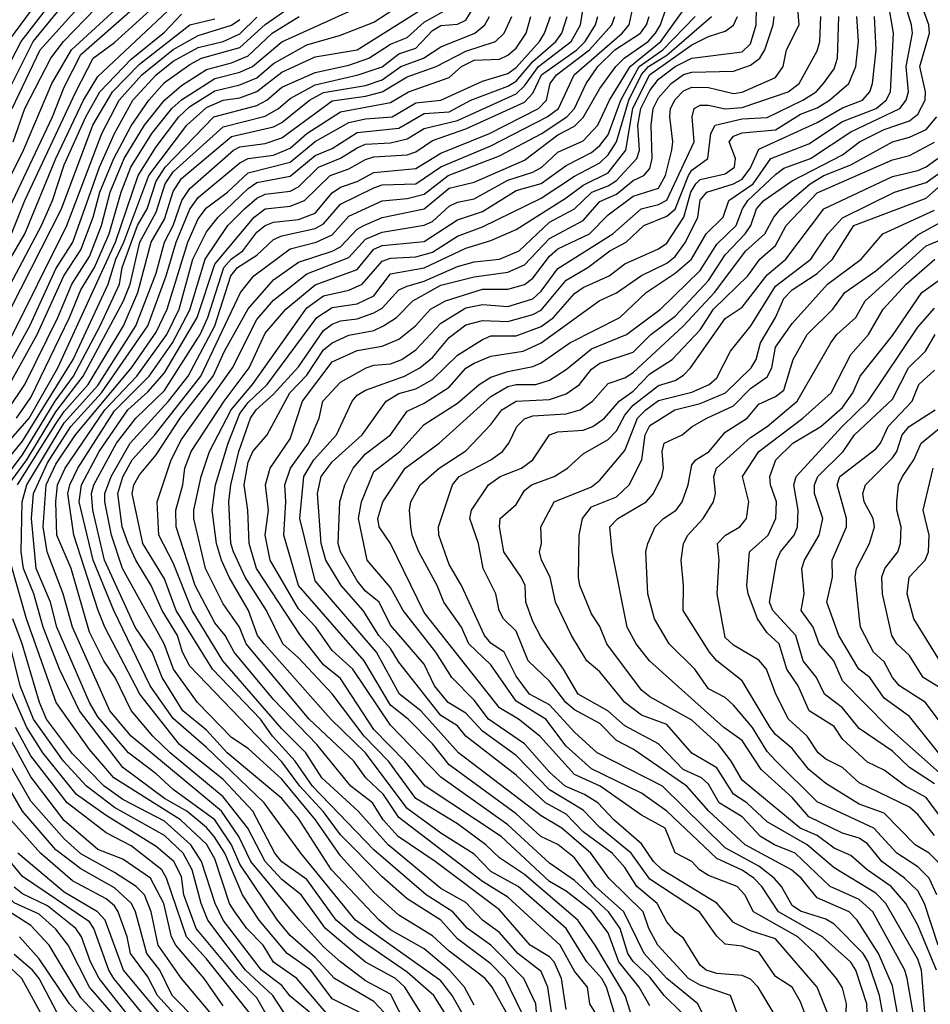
# Model space of a CAD drawing. Header units: metres. Extents: x -51132 to -49532, y -231222 to -229437.
# Tile 371 of 656: x -50773 to -50719, y -229734 to -229675. Entities that reach past the tile are written whole.
import ezdxf

# ---------------------------------------------------------------- set-up
doc = ezdxf.new("R2010")
doc.units = ezdxf.units.M
for name, color, linetype in [('CONTOUR_HALF', 8, 'Continuous'), ('CONTOUR_INDEX', 1, 'Continuous'), ('CONTOUR_INTER', 3, 'Continuous')]:
    doc.layers.add(name, color=color, linetype=linetype)

msp = doc.modelspace()

# ---------------------------------------------------------------- linework, layer by layer
at = {"layer": 'CONTOUR_HALF'}
for points, elevation in [([(-50774.357, -229687.259), (-50771.272, -229680.759), (-50770.58, -229678.981), (-50769.58, -229677.041), (-50764.08, -229672.177)], 26.5), ([(-50764.734, -229737.759), (-50769.08, -229732.765), (-50770.344, -229730.259), (-50771.08, -229729.297), (-50772.08, -229728.397), (-50773.58, -229727.733), (-50774.479, -229726.759), (-50776.58, -229723.888), (-50777.884, -229720.759), (-50778.711, -229717.759), (-50781.218, -229711.259), (-50781.554, -229706.759), (-50781.966, -229704.759), (-50781.986, -229703.759), (-50781.615, -229702.259), (-50781.105, -229701.259), (-50777.198, -229695.759), (-50776.057, -229693.759), (-50774.58, -229690.569), (-50772.931, -229687.759), (-50771.083, -229683.259), (-50769.434, -229679.759), (-50768.58, -229678.344), (-50764.08, -229674.126)], 27.5), ([(-50774.871, -229701.259), (-50772.685, -229698.759), (-50770.969, -229695.759), (-50767.527, -229688.259), (-50766.158, -229684.259), (-50765.08, -229682.553), (-50763.742, -229680.759), (-50763.08, -229680.151), (-50761.58, -229679.212), (-50760.08, -229678.84), (-50759.08, -229678.437), (-50758.08, -229677.573), (-50756.08, -229676.449), (-50754.08, -229675.881), (-50752.08, -229675.103), (-50750.029, -229673.759)], 31.5), ([(-50774.702, -229680.759), (-50772.442, -229676.259), (-50770.795, -229674.259)], 24.5), ([(-50774.456, -229702.759), (-50773.08, -229700.965), (-50771.113, -229697.759), (-50770.035, -229696.259), (-50768.44, -229693.259), (-50767.273, -229690.759), (-50767.115, -229689.759), (-50766.204, -229687.259), (-50765.619, -229686.259), (-50765.08, -229684.605), (-50764.543, -229683.759), (-50761.644, -229680.759), (-50759.08, -229680.087), (-50758.476, -229679.759), (-50757.58, -229678.987), (-50755.58, -229678.108), (-50753.58, -229677.673), (-50752.388, -229677.259), (-50751.08, -229676.424), (-50750.08, -229676.022), (-50749.08, -229675.095), (-50747.579, -229674.259)], 32.5), ([(-50774.286, -229676.759), (-50772.073, -229673.759)], 23.5), ([(-50773.631, -229682.259), (-50772.926, -229680.259), (-50771.38, -229677.259), (-50770.619, -229676.259), (-50768.689, -229674.259)], 25.5), ([(-50743.89, -229734.759), (-50745.005, -229732.759), (-50745.421, -229732.259), (-50747.58, -229730.625), (-50748.58, -229729.695), (-50750.58, -229728.46), (-50752.08, -229727.107), (-50754.08, -229724.927), (-50755.571, -229722.759), (-50757.58, -229720.342), (-50759.58, -229718.512), (-50760.58, -229717.849), (-50762.613, -229715.759), (-50764.046, -229713.759), (-50764.607, -229712.259), (-50767.106, -229707.759), (-50767.76, -229705.759), (-50768.16, -229703.759), (-50768.146, -229703.259), (-50767.768, -229702.259), (-50766.649, -229700.259), (-50764.342, -229697.759), (-50763.183, -229696.259), (-50761.578, -229693.259), (-50760.618, -229690.259), (-50760.218, -229689.759), (-50759.08, -229689.032), (-50758.08, -229688.093), (-50757.58, -229687.876), (-50755.58, -229687.434), (-50755.08, -229687.146), (-50754.08, -229685.978), (-50752.08, -229685), (-50751.58, -229684.832), (-50749.58, -229684.768), (-50748.08, -229683.758), (-50745.08, -229682.49), (-50741.728, -229680.759), (-50741.051, -229680.259), (-50740.102, -229678.259), (-50737.243, -229675.759), (-50736.817, -229675.259), (-50736.595, -229674.259)], 37.5), ([(-50742.313, -229734.759), (-50742.391, -229733.759), (-50743.127, -229732.259), (-50745.08, -229730.255), (-50746.481, -229729.259), (-50747.36, -229728.259), (-50748.952, -229727.259), (-50752.08, -229724.552), (-50755.737, -229720.759), (-50756.781, -229719.259), (-50758.143, -229717.759), (-50758.862, -229716.759), (-50761.727, -229713.759), (-50763.9, -229710.259), (-50764.58, -229708.366), (-50765.874, -229706.259), (-50766.519, -229703.259), (-50766.42, -229702.759), (-50766.08, -229702.158), (-50765.08, -229700.959), (-50763.658, -229698.759), (-50761.683, -229696.259), (-50760.997, -229694.759), (-50759.58, -229692.24), (-50758.08, -229690.497), (-50756.58, -229689.436), (-50754.58, -229688.792), (-50754.08, -229688.519), (-50753.08, -229687.474), (-50752.682, -229687.259), (-50751.58, -229686.769), (-50749.08, -229686.266), (-50747.58, -229685.021), (-50746.08, -229684.673), (-50743.08, -229683.345), (-50741.08, -229681.831), (-50740.08, -229681.31), (-50739.58, -229680.791), (-50738.58, -229679.059), (-50737.624, -229677.759), (-50737.13, -229677.259), (-50735.689, -229676.259), (-50735.241, -229675.759), (-50734.942, -229675.259), (-50734.609, -229674.259)], 38.5), ([(-50724.987, -229734.259), (-50725.586, -229732.759), (-50728.08, -229729.888), (-50729.58, -229729.402), (-50730.58, -229728.904), (-50731.58, -229727.748), (-50734.861, -229725.759), (-50735.361, -229725.259), (-50736.08, -229724.207), (-50737.745, -229722.759), (-50738.696, -229721.759), (-50739.489, -229721.259), (-50740.649, -229720.759), (-50741.58, -229719.912), (-50743.08, -229718.219), (-50745.227, -229716.759), (-50746.08, -229715.619), (-50747.413, -229714.259), (-50748.373, -229712.759), (-50750.333, -229710.259), (-50751.08, -229708.879), (-50752.483, -229707.259), (-50752.987, -229704.759), (-50752.825, -229703.759), (-50752.08, -229701.944), (-50750.529, -229700.759), (-50749.08, -229699.15), (-50747.08, -229697.873), (-50745.795, -229696.759), (-50745.08, -229696.313), (-50744.08, -229695.97), (-50742.58, -229695.683), (-50742.08, -229695.456), (-50740.365, -229694.259), (-50737.384, -229692.759), (-50735.81, -229691.259), (-50734.08, -229690.1), (-50733.096, -229689.259), (-50732.221, -229687.759), (-50731.197, -229686.759), (-50730.869, -229685.759), (-50729.422, -229684.759), (-50728.361, -229683.259), (-50726.08, -229682.365), (-50724.08, -229681.046), (-50722.068, -229680.259), (-50721.466, -229679.759), (-50721.2, -229679.259), (-50721.033, -229675.759), (-50721.376, -229673.759)], 44.5), ([(-50722.535, -229735.759), (-50722.613, -229733.759), (-50723.281, -229731.759), (-50723.58, -229731.28), (-50725.264, -229729.759), (-50727.904, -229728.259), (-50728.89, -229726.759), (-50729.364, -229726.259), (-50730.08, -229725.784), (-50731.58, -229725.087), (-50734.58, -229722.25), (-50736.08, -229721.177), (-50739.08, -229719.715), (-50740.58, -229718.37), (-50741.808, -229716.759), (-50743.58, -229715.677), (-50745.08, -229713.51), (-50746.412, -229712.259), (-50746.844, -229711.259), (-50747.892, -229709.759), (-50748.287, -229708.759), (-50749.391, -229706.759), (-50749.797, -229705.759), (-50749.865, -229705.259), (-50749.951, -229704.259), (-50749.861, -229703.759), (-50749.31, -229702.759), (-50748.176, -229701.759), (-50746.58, -229700.726), (-50745.08, -229699.144), (-50744.422, -229698.259), (-50743.58, -229697.758), (-50741.58, -229697.649), (-50740.58, -229697.318), (-50739.784, -229696.759), (-50739.08, -229695.841), (-50738.58, -229695.472), (-50736.58, -229694.816), (-50735.52, -229693.759), (-50734.08, -229692.68), (-50732.08, -229690.547), (-50731.08, -229688.998), (-50729.884, -229687.759), (-50729.546, -229687.259), (-50729.206, -229686.259), (-50728.772, -229685.759), (-50727.08, -229684.593), (-50724.08, -229683.027), (-50723.056, -229682.259), (-50721.58, -229681.524), (-50720.08, -229681.001), (-50719.58, -229680.603), (-50719.131, -229679.759), (-50719.117, -229679.259), (-50719.455, -229677.759), (-50718.879, -229675.759), (-50718.907, -229675.259), (-50719.463, -229673.759)], 45.5), ([(-50765.58, -229734.738), (-50767.615, -229732.259), (-50767.908, -229731.759), (-50768.806, -229729.259), (-50769.08, -229728.864), (-50773.08, -229726.148), (-50774.647, -229724.259), (-50776.021, -229721.759), (-50776.88, -229719.759), (-50779.265, -229712.759), (-50780.024, -229709.259), (-50780.467, -229705.759), (-50780.511, -229704.259), (-50779.665, -229702.259), (-50778.229, -229699.759), (-50775.741, -229696.259), (-50774.58, -229694.113), (-50773.789, -229692.259), (-50770.752, -229686.259), (-50768.862, -229681.259), (-50767.695, -229679.259), (-50766.08, -229677.615), (-50763.08, -229675.266), (-50761.58, -229674.898)], 28.5), ([(-50774.592, -229696.759), (-50772.641, -229693.259), (-50771.08, -229689.851), (-50770.068, -229688.259), (-50768.478, -229683.759), (-50767.569, -229681.759), (-50766.48, -229679.759), (-50765.088, -229678.259), (-50764.08, -229677.428), (-50762.58, -229676.611), (-50761.08, -229676.26), (-50760.08, -229675.804), (-50759.08, -229674.804)], 29.5), ([(-50773.95, -229698.259), (-50772.925, -229696.759), (-50770.967, -229692.759), (-50770.134, -229690.759), (-50769.08, -229689.102), (-50768.359, -229687.259), (-50767.842, -229685.259), (-50766.992, -229683.259), (-50765.787, -229681.259), (-50764.58, -229679.764), (-50763.58, -229678.896), (-50762.08, -229677.925), (-50760.58, -229677.528), (-50759.58, -229677.116), (-50758.159, -229675.759), (-50756.54, -229674.759)], 30.5), ([(-50773.366, -229702.759), (-50771.08, -229699.098), (-50770.58, -229698.364), (-50769.147, -229696.759), (-50767.043, -229693.259), (-50766.177, -229691.259), (-50765.38, -229688.259), (-50764.58, -229686.875), (-50764.08, -229685.23), (-50763.58, -229684.452), (-50760.58, -229681.939), (-50758.08, -229681.361), (-50757.58, -229681.103), (-50755.919, -229679.759), (-50755.08, -229679.312), (-50752.58, -229678.896), (-50751.58, -229678.557), (-50750.467, -229677.759), (-50749.118, -229677.259), (-50748.08, -229676.585), (-50746.047, -229675.759), (-50745.443, -229675.259), (-50745.159, -229674.759)], 33.5), ([(-50751.484, -229734.259), (-50752.08, -229733.626), (-50754.429, -229732.259), (-50755.58, -229730.987), (-50757.08, -229729.67), (-50757.846, -229728.759), (-50760.08, -229725.411), (-50760.594, -229724.259), (-50761.58, -229722.76), (-50764.08, -229720.954), (-50765.08, -229720.012), (-50766.749, -229718.759), (-50768.58, -229716.607), (-50769.063, -229715.759), (-50771.021, -229711.259), (-50771.401, -229709.759), (-50772.249, -229707.759), (-50772.536, -229704.759), (-50772.416, -229703.259), (-50771.58, -229701.432), (-50770.185, -229699.259), (-50768.363, -229697.259), (-50765.594, -229693.259), (-50764.481, -229690.259), (-50763.897, -229688.259), (-50763.08, -229686.277), (-50762.58, -229685.583), (-50760.08, -229683.501), (-50759.58, -229683.246), (-50758.08, -229683.043), (-50757.08, -229682.64), (-50756.08, -229681.754), (-50754.08, -229680.466), (-50751.08, -229679.896), (-50750.012, -229679.259), (-50747.58, -229678.409), (-50746.848, -229677.759), (-50746.08, -229677.382), (-50744.58, -229677.316), (-50744.08, -229677.081), (-50743.58, -229676.654), (-50742.985, -229675.759), (-50742.699, -229674.759)], 34.5), ([(-50749.285, -229734.259), (-50750.226, -229732.759), (-50750.782, -229732.259), (-50752.58, -229731.264), (-50754.969, -229729.259), (-50756.432, -229727.259), (-50757.58, -229726.328), (-50758.579, -229725.259), (-50759.615, -229723.259), (-50761.08, -229721.402), (-50764.258, -229718.759), (-50765.294, -229717.759), (-50766.58, -229716.243), (-50767.529, -229714.259), (-50768.222, -229713.259), (-50769.08, -229711.559), (-50770.159, -229707.759), (-50771.017, -229705.759), (-50771.085, -229703.759), (-50770.984, -229702.759), (-50770.523, -229701.759), (-50768.15, -229698.259), (-50766.245, -229696.259), (-50764.458, -229693.759), (-50763.71, -229692.259), (-50762.893, -229689.259), (-50762.08, -229687.633), (-50761.381, -229686.759), (-50759.58, -229685.052), (-50759.08, -229684.682), (-50757.08, -229684.3), (-50755.58, -229683.065), (-50754.58, -229682.644), (-50753.08, -229681.688), (-50750.58, -229681.43), (-50749.08, -229680.561), (-50747.58, -229680.468), (-50746.275, -229679.759), (-50744.08, -229678.931), (-50743.58, -229678.636), (-50742.58, -229677.46), (-50741.206, -229676.259), (-50740.856, -229675.759), (-50740.525, -229674.759)], 35.5), ([(-50746.58, -229734.709), (-50747.395, -229733.259), (-50748.08, -229732.382), (-50753.179, -229728.759), (-50756.449, -229724.759), (-50758.634, -229721.759), (-50762.08, -229718.446), (-50764.08, -229716.705), (-50765.448, -229714.759), (-50767.615, -229710.259), (-50768.851, -229707.259), (-50769.681, -229703.759), (-50769.553, -229702.759), (-50768.488, -229700.759), (-50766.773, -229698.259), (-50765.58, -229697.203), (-50764.58, -229696.055), (-50762.63, -229692.759), (-50761.58, -229689.564), (-50759.235, -229686.759), (-50758.58, -229686.267), (-50757.08, -229686.089), (-50756.217, -229685.759), (-50754.686, -229684.259), (-50753.58, -229683.862), (-50752.58, -229683.318), (-50752.08, -229683.158), (-50750.08, -229683.022), (-50749.58, -229682.854), (-50748.58, -229682.177), (-50746.58, -229681.484), (-50743.08, -229679.878), (-50742.58, -229679.352), (-50742.064, -229678.259), (-50739.96, -229676.759), (-50739.448, -229676.259), (-50738.831, -229675.259), (-50738.687, -229674.759)], 36.5), ([(-50740.58, -229734.098), (-50740.866, -229732.259), (-50741.313, -229731.259), (-50741.58, -229730.952), (-50742.737, -229730.259), (-50744.58, -229728.151), (-50748.409, -229725.259), (-50750.625, -229723.759), (-50751.531, -229722.759), (-50752.16, -229721.759), (-50753.452, -229720.759), (-50755.484, -229718.259), (-50758.08, -229715.581), (-50760.417, -229712.759), (-50760.963, -229711.759), (-50761.58, -229710.992), (-50762.757, -229708.759), (-50763.896, -229705.259), (-50763.906, -229704.259), (-50763.501, -229702.759), (-50763.368, -229701.759), (-50763.002, -229700.759), (-50761.031, -229697.759), (-50759.526, -229695.759), (-50758.58, -229693.68), (-50757.334, -229692.259), (-50755.58, -229690.803), (-50753.08, -229689.886), (-50752.08, -229688.662), (-50751.58, -229688.448), (-50749.08, -229688.204), (-50747.08, -229686.909), (-50745.58, -229686.418), (-50743.58, -229685.157), (-50742.08, -229684.736), (-50740.58, -229683.659), (-50739.08, -229682.892), (-50738.58, -229682.478), (-50738.08, -229681.828), (-50737.318, -229679.759), (-50736.221, -229677.759), (-50734.806, -229676.759), (-50732.871, -229674.759)], 39.5), ([(-50737.716, -229734.259), (-50738.182, -229732.759), (-50738.464, -229732.259), (-50739.343, -229731.259), (-50740.58, -229729.258), (-50743.458, -229726.759), (-50745.08, -229725.863), (-50746.08, -229724.816), (-50748.08, -229723.569), (-50750.08, -229722.088), (-50752.578, -229718.759), (-50754.645, -229716.759), (-50758.642, -229712.259), (-50759.023, -229711.759), (-50759.562, -229710.259), (-50760.734, -229708.259), (-50761.182, -229707.259), (-50761.478, -229706.259), (-50761.74, -229704.259), (-50761.549, -229702.759), (-50760.792, -229700.259), (-50760.08, -229698.497), (-50759.58, -229697.827), (-50758.464, -229696.759), (-50755.477, -229692.759), (-50754.58, -229692.147), (-50753.08, -229691.927), (-50752.08, -229691.453), (-50751.08, -229690.15), (-50749.08, -229689.788), (-50746.58, -229688.618), (-50745.08, -229688.151), (-50743.58, -229687.485), (-50740.58, -229685.608), (-50739.58, -229684.853), (-50738.08, -229684.108), (-50737.023, -229682.759), (-50736.613, -229680.259), (-50735.603, -229678.259), (-50733.08, -229676.455), (-50732.08, -229675.957), (-50731.08, -229675.639), (-50730.58, -229675.291), (-50730.357, -229674.759)], 40.5), ([(-50735.58, -229733.878), (-50736.217, -229732.759), (-50737.432, -229731.259), (-50738.08, -229729.521), (-50739.08, -229728.214), (-50740.58, -229727.033), (-50741.58, -229726.446), (-50744.472, -229723.759), (-50749.013, -229720.759), (-50750.233, -229719.259), (-50752.08, -229717.374), (-50754.08, -229714.317), (-50755.08, -229713.507), (-50756.472, -229711.759), (-50759.088, -229707.759), (-50759.521, -229706.259), (-50759.603, -229704.259), (-50759.826, -229702.759), (-50759.58, -229701.405), (-50759.301, -229700.759), (-50758.461, -229699.759), (-50757.09, -229697.259), (-50756.08, -229696.204), (-50755.08, -229694.687), (-50754.58, -229694.272), (-50753.58, -229693.799), (-50752.08, -229693.521), (-50751.499, -229693.259), (-50750.73, -229692.759), (-50749.745, -229691.759), (-50748.08, -229690.822), (-50746.08, -229690.323), (-50744.08, -229690.047), (-50743.08, -229689.604), (-50741.58, -229688.033), (-50739.58, -229686.946), (-50738.58, -229685.816), (-50737.58, -229685.379), (-50736.58, -229684.562), (-50735.952, -229684.259), (-50735.58, -229683.853), (-50735.443, -229683.259), (-50735.506, -229681.259), (-50735.396, -229680.259), (-50735.08, -229679.631), (-50734.321, -229678.759), (-50733.58, -229678.236), (-50733.08, -229678.099), (-50730.58, -229678.041), (-50729.58, -229677.667), (-50729.025, -229677.259), (-50728.708, -229676.759), (-50728.212, -229675.259), (-50728.159, -229674.759)], 41.5), ([(-50732.238, -229734.759), (-50732.716, -229733.759), (-50734.571, -229732.259), (-50735.936, -229730.759), (-50737.143, -229728.259), (-50738.836, -229726.759), (-50740.08, -229725.048), (-50741.08, -229724.241), (-50742.108, -229723.759), (-50743.58, -229722.401), (-50747.58, -229719.479), (-50748.58, -229718.232), (-50750.035, -229716.759), (-50751.08, -229715.922), (-50752.655, -229713.259), (-50756.592, -229708.759), (-50757.461, -229705.759), (-50757.334, -229703.759), (-50757.405, -229702.759), (-50757.063, -229701.759), (-50755.994, -229700.259), (-50755.344, -229698.759), (-50755.126, -229697.759), (-50754.08, -229696.615), (-50752.532, -229695.759), (-50752.08, -229695.601), (-50751.08, -229695.529), (-50750.414, -229695.259), (-50749.58, -229694.691), (-50748.08, -229693.099), (-50746.58, -229692.174), (-50745.58, -229691.969), (-50744.08, -229692.085), (-50742.58, -229691.628), (-50742.08, -229691.187), (-50741.08, -229689.82), (-50737.808, -229687.759), (-50736.114, -229686.259), (-50735.08, -229685.999), (-50734.58, -229685.745), (-50732.931, -229682.259), (-50733.063, -229680.759), (-50732.933, -229680.259), (-50732.58, -229680.063), (-50732.08, -229680.054), (-50731.08, -229680.275), (-50730.08, -229680.204), (-50727.323, -229679.259), (-50726.666, -229678.759), (-50725.58, -229676.82), (-50725.426, -229676.259), (-50725.374, -229674.759)], 42.5), ([(-50727.929, -229734.759), (-50729.121, -229732.759), (-50729.58, -229732.291), (-50730.08, -229732.071), (-50731.58, -229731.951), (-50732.231, -229731.759), (-50732.58, -229731.461), (-50733.58, -229729.84), (-50734.08, -229729.47), (-50734.58, -229728.864), (-50735.146, -229727.759), (-50736.363, -229726.759), (-50737.08, -229725.612), (-50737.834, -229724.759), (-50739.58, -229723.482), (-50740.58, -229722.439), (-50741.826, -229721.759), (-50743.58, -229720.091), (-50746.574, -229717.759), (-50747.08, -229717.161), (-50748.08, -229716.529), (-50750.58, -229713.346), (-50751.08, -229712.537), (-50751.789, -229711.759), (-50752.72, -229710.259), (-50754.023, -229708.759), (-50754.95, -229707.259), (-50755.221, -229706.259), (-50755.445, -229703.259), (-50755.224, -229702.259), (-50754.58, -229701.383), (-50752.779, -229699.759), (-50751.338, -229697.759), (-50750.58, -229697.295), (-50749.58, -229697.007), (-50748.58, -229696.455), (-50747.08, -229695.006), (-50745.58, -229694.061), (-50745.08, -229693.838), (-50743.58, -229693.847), (-50742.08, -229693.281), (-50741.351, -229692.759), (-50740.08, -229691.327), (-50739.58, -229690.966), (-50738.023, -229690.259), (-50737.08, -229689.536), (-50735.08, -229688.654), (-50734.58, -229688.304), (-50733.566, -229686.759), (-50733.13, -229685.259), (-50732.84, -229684.759), (-50732.58, -229684.507), (-50731.08, -229684.158), (-50730.53, -229683.759), (-50730.479, -229683.259), (-50730.846, -229682.259), (-50730.58, -229681.921), (-50730.08, -229681.721), (-50728.08, -229681.538), (-50726.58, -229680.594), (-50725.58, -229680.214), (-50724.845, -229679.759), (-50723.706, -229678.759), (-50723.286, -229677.759), (-50723.11, -229676.259), (-50723.214, -229674.759)], 43.5), ([(-50720.532, -229735.759), (-50721.08, -229732.693), (-50721.924, -229730.759), (-50723.195, -229728.759), (-50723.674, -229728.259), (-50725.58, -229727.425), (-50726.543, -229726.259), (-50727.128, -229725.759), (-50729.892, -229724.259), (-50732.069, -229722.259), (-50733.368, -229720.759), (-50736.58, -229718.555), (-50737.58, -229718.035), (-50738.58, -229717.012), (-50740.08, -229716.198), (-50740.604, -229715.759), (-50741.58, -229714.479), (-50742.861, -229713.259), (-50743.58, -229711.495), (-50744.341, -229710.759), (-50744.589, -229710.259), (-50744.781, -229709.259), (-50745.54, -229707.759), (-50745.827, -229706.259), (-50746.335, -229704.759), (-50746.239, -229704.259), (-50745.227, -229702.759), (-50744.533, -229702.259), (-50743.256, -229701.759), (-50742.58, -229701.26), (-50741.592, -229699.759), (-50741.08, -229699.576), (-50739.58, -229699.485), (-50738.988, -229699.259), (-50738.296, -229698.759), (-50737.416, -229697.759), (-50736.58, -229697.146), (-50735.58, -229696.11), (-50734.248, -229695.259), (-50732.58, -229693.495), (-50731.779, -229692.259), (-50729.731, -229690.259), (-50729.016, -229689.259), (-50728.08, -229688.448), (-50727.433, -229687.259), (-50725.58, -229685.303), (-50721.08, -229683.332), (-50720.08, -229683.071), (-50718.58, -229682.271)], 46.5), ([(-50718.965, -229736.759), (-50719.345, -229731.759), (-50719.58, -229731.086), (-50721.482, -229727.759), (-50722.08, -229727.159), (-50724.58, -229725.637), (-50726.196, -229724.259), (-50728.58, -229722.886), (-50729.8, -229721.759), (-50730.58, -229721.242), (-50731.58, -229719.652), (-50733.08, -229718.78), (-50734.58, -229717.064), (-50736.08, -229716.515), (-50737.076, -229715.759), (-50738.58, -229713.917), (-50739.348, -229713.259), (-50740.274, -229711.759), (-50741.22, -229709.759), (-50741.552, -229708.259), (-50742.064, -229707.259), (-50742.181, -229706.759), (-50742.058, -229706.259), (-50742.108, -229705.259), (-50741.308, -229703.759), (-50739.08, -229702.861), (-50738.58, -229702.47), (-50737.08, -229700.698), (-50736.332, -229698.759), (-50735.835, -229698.259), (-50735.08, -229697.719), (-50733.08, -229697.211), (-50732.043, -229696.759), (-50731.58, -229696.355), (-50730.775, -229694.759), (-50729.561, -229693.259), (-50728.08, -229690.88), (-50725.961, -229689.259), (-50724.956, -229687.759), (-50724.08, -229686.792), (-50720.978, -229685.259), (-50719.08, -229684.694), (-50716.58, -229682.904)], 47.5), ([(-50718.36, -229730.259), (-50719.176, -229727.759), (-50719.58, -229727.01), (-50720.362, -229726.259), (-50721.717, -229725.259), (-50722.58, -229724.194), (-50723.08, -229723.864), (-50724.08, -229723.572), (-50726.08, -229722.591), (-50727.08, -229721.443), (-50728.926, -229719.759), (-50730.08, -229718.037), (-50731.159, -229717.259), (-50735.609, -229713.259), (-50736.41, -229712.259), (-50736.948, -229711.259), (-50737.83, -229706.759), (-50737.977, -229705.259), (-50737.509, -229704.759), (-50735.805, -229703.759), (-50735.37, -229703.259), (-50734.876, -229702.259), (-50734.772, -229701.759), (-50734.852, -229700.759), (-50734.729, -229700.259), (-50733.659, -229699.759), (-50733.066, -229699.259), (-50732.183, -229698.759), (-50730.58, -229698.039), (-50729.58, -229696.992), (-50728.58, -229696.302), (-50728.305, -229695.759), (-50728.08, -229694.52), (-50727.08, -229693.108), (-50724.962, -229690.759), (-50722.963, -229689.259), (-50721.668, -229687.759), (-50718.58, -229686.331)], 48.5), ([(-50718.08, -229725.567), (-50718.89, -229724.759), (-50719.729, -229724.259), (-50721.58, -229722.361), (-50723.08, -229721.836), (-50725.08, -229720.591), (-50726.08, -229719.761), (-50727.08, -229718.499), (-50728.08, -229717.676), (-50728.398, -229717.259), (-50730.08, -229714.464), (-50731.58, -229713.262), (-50732.016, -229712.759), (-50733.604, -229710.259), (-50733.568, -229708.759), (-50733.717, -229707.259), (-50733.569, -229706.259), (-50733.322, -229705.759), (-50732.408, -229704.759), (-50731.786, -229703.759), (-50731.659, -229703.259), (-50731.771, -229702.259), (-50731.612, -229701.759), (-50729.58, -229699.92), (-50728.573, -229699.259), (-50726.794, -229697.759), (-50724.777, -229694.259), (-50724.419, -229693.759), (-50723.278, -229692.759), (-50722.727, -229691.759), (-50719.08, -229688.47), (-50717.58, -229687.852)], 49.5), ([(-50717.719, -229723.259), (-50719.08, -229721.443), (-50720.313, -229720.759), (-50721.58, -229719.802), (-50722.58, -229719.318), (-50724.08, -229717.944), (-50724.58, -229717.187), (-50726.077, -229716.259), (-50726.726, -229714.759), (-50727.398, -229713.759), (-50727.851, -229712.259), (-50728.58, -229711.601), (-50729.164, -229710.759), (-50729.717, -229709.259), (-50729.783, -229708.759), (-50729.623, -229706.759), (-50728.525, -229705.759), (-50728.058, -229704.759), (-50728.028, -229703.759), (-50728.377, -229702.759), (-50728.415, -229702.259), (-50728.058, -229701.259), (-50727.036, -229700.259), (-50725.368, -229699.259), (-50724.08, -229698.128), (-50723.451, -229697.259), (-50723.014, -229696.259), (-50721.08, -229693.822), (-50719.341, -229691.259), (-50715.58, -229688.57)], 50.5), ([(-50718.08, -229720.133), (-50721.334, -229717.259), (-50724.08, -229714.458), (-50724.602, -229713.259), (-50725.474, -229712.259), (-50725.838, -229711.259), (-50726.541, -229710.259), (-50726.357, -229709.259), (-50726.506, -229707.759), (-50726.347, -229707.259), (-50725.469, -229705.759), (-50725.249, -229704.759), (-50725.746, -229703.259), (-50725.751, -229702.759), (-50725.556, -229702.259), (-50724.033, -229700.759), (-50723.357, -229699.759), (-50721.08, -229697.634), (-50720.127, -229695.759), (-50719.12, -229694.759), (-50718.546, -229693.759)], 51.5), ([(-50717.238, -229718.259), (-50719.116, -229715.759), (-50720.663, -229714.759), (-50721.08, -229714.263), (-50721.58, -229713.332), (-50722.233, -229712.759), (-50722.995, -229711.259), (-50723.066, -229710.759), (-50723.313, -229708.259), (-50723.238, -229707.759), (-50722.458, -229706.259), (-50722.173, -229705.259), (-50722.251, -229704.759), (-50722.784, -229703.759), (-50722.87, -229703.259), (-50722.701, -229702.759), (-50721.08, -229701.131), (-50720.834, -229700.759), (-50720.504, -229699.759), (-50720.098, -229699.259), (-50718.538, -229698.259)], 52.5), ([(-50718.264, -229713.259), (-50719.822, -229710.759), (-50720.204, -229709.259), (-50720.098, -229708.259), (-50719.131, -229707.259), (-50718.946, -229706.759), (-50718.901, -229705.759), (-50719.26, -229704.259), (-50718.658, -229701.759)], 53.5), ([(-50754.104, -229735.259), (-50756.688, -229732.259), (-50758.08, -229731.282), (-50758.685, -229730.259), (-50759.66, -229729.259), (-50760.391, -229728.259), (-50760.708, -229727.759), (-50761.58, -229725.095), (-50762.08, -229724.226), (-50763.634, -229722.759), (-50767.612, -229720.259), (-50769.08, -229718.565), (-50771.066, -229715.759), (-50772.845, -229710.759), (-50773.825, -229707.259)], 33.5), ([(-50757.14, -229734.759), (-50758.124, -229733.259), (-50759.748, -229731.759), (-50761.99, -229728.759), (-50762.394, -229727.759), (-50762.932, -229725.759), (-50763.471, -229724.759), (-50764.58, -229723.698), (-50767.58, -229722.031), (-50769.259, -229720.759), (-50770.625, -229719.259), (-50772.422, -229716.759), (-50773.212, -229714.759), (-50773.835, -229712.259)], 32.5), ([(-50758.58, -229735.475), (-50762.08, -229731.074), (-50763.282, -229729.759), (-50764.461, -229726.259), (-50764.746, -229725.759), (-50766.58, -229724.324), (-50768.08, -229723.539), (-50770.412, -229721.759), (-50772.58, -229718.948), (-50773.483, -229717.259)], 31.5), ([(-50761.889, -229734.259), (-50763.58, -229732.253), (-50764.966, -229730.259), (-50765.389, -229728.259), (-50765.779, -229727.259), (-50766.275, -229726.759), (-50767.58, -229725.909), (-50769.58, -229724.797), (-50770.58, -229723.911), (-50772.58, -229721.646), (-50774.226, -229718.759)], 30.5), ([(-50763.194, -229735.259), (-50765.006, -229733.259), (-50765.58, -229732.155), (-50766.622, -229730.759), (-50766.827, -229729.759), (-50767.349, -229728.259), (-50767.58, -229727.909), (-50768.08, -229727.49), (-50770.08, -229726.415), (-50772.007, -229724.759), (-50773.762, -229722.759)], 29.5), ([(-50767.58, -229736.78), (-50770.272, -229733.759), (-50772.08, -229731.076), (-50773.263, -229729.759)], 26.5), ([(-50771.742, -229734.759), (-50773.119, -229732.259), (-50774.08, -229731.348)], 25.5)]:
    msp.add_lwpolyline(points, dxfattribs=dict(at, elevation=elevation))
at = {"layer": 'CONTOUR_INDEX'}
for points, elevation in [([(-50774.132, -229697.259), (-50772.199, -229693.759), (-50770.599, -229690.259), (-50769.58, -229688.714), (-50768.856, -229686.759), (-50768.451, -229685.259), (-50767.615, -229683.259), (-50766.58, -229681.294), (-50765.525, -229679.759), (-50764.58, -229678.711), (-50763.08, -229677.627), (-50762.378, -229677.259), (-50760.08, -229676.609), (-50758.58, -229675.253), (-50757.08, -229674.207)], 30), ([(-50773.699, -229680.259), (-50772.009, -229676.759), (-50769.769, -229674.259)], 25), ([(-50723.945, -229736.259), (-50723.827, -229733.759), (-50724.08, -229732.816), (-50724.44, -229732.259), (-50725.687, -229730.759), (-50726.754, -229729.759), (-50729.391, -229728.259), (-50729.91, -229727.259), (-50730.37, -229726.759), (-50732.08, -229726.101), (-50732.627, -229725.759), (-50733.08, -229725.249), (-50734.08, -229724.733), (-50734.68, -229723.259), (-50736.08, -229722.491), (-50738.559, -229720.759), (-50740.08, -229720.054), (-50742.169, -229717.759), (-50743.438, -229716.759), (-50744.58, -229716.07), (-50749.08, -229710.382), (-50751.093, -229706.259), (-50751.766, -229705.259), (-50751.837, -229704.759), (-50751.535, -229703.759), (-50750.214, -229701.759), (-50748.185, -229700.259), (-50745.08, -229697.465), (-50744.08, -229696.882), (-50743.58, -229696.75), (-50742.401, -229696.759), (-50741.58, -229696.496), (-50740.58, -229695.854), (-50739.08, -229694.626), (-50736.986, -229693.759), (-50734.957, -229692.259), (-50732.58, -229689.941), (-50731.58, -229688.364), (-50730.433, -229687.259), (-50730.06, -229686.259), (-50729.728, -229685.759), (-50728.08, -229684.201), (-50727.58, -229683.818), (-50725.984, -229683.259), (-50723.58, -229681.649), (-50720.656, -229680.259), (-50720.268, -229679.759), (-50720.134, -229679.259), (-50720.277, -229677.759), (-50719.899, -229675.759), (-50719.96, -229675.259), (-50720.419, -229673.759)], 45), ([(-50750.08, -229735.138), (-50751.08, -229733.193), (-50752.58, -229732.394), (-50754.067, -229731.259), (-50755.08, -229730.348), (-50756.513, -229728.759), (-50759.424, -229725.259), (-50760.156, -229723.759), (-50761.189, -229722.259), (-50766.58, -229717.762), (-50767.857, -229716.259), (-50770.093, -229711.259), (-50770.636, -229709.259), (-50771.609, -229706.759), (-50771.848, -229705.259), (-50771.669, -229702.759), (-50771.08, -229701.518), (-50769.915, -229699.759), (-50766.565, -229695.759), (-50765.08, -229693.626), (-50764.423, -229692.259), (-50763.188, -229688.259), (-50762.58, -229686.847), (-50762.08, -229686.204), (-50760.827, -229685.259), (-50759.58, -229684.097), (-50757.08, -229683.478), (-50755.58, -229682.237), (-50753.58, -229681.098), (-50752.58, -229680.883), (-50750.977, -229680.759), (-50749.58, -229679.915), (-50748.069, -229679.759), (-50745.58, -229678.638), (-50744.08, -229678.171), (-50743.58, -229677.81), (-50742.177, -229676.259), (-50741.875, -229675.759), (-50741.532, -229674.759)], 35), ([(-50738.56, -229734.759), (-50739.182, -229733.759), (-50739.32, -229732.759), (-50740.08, -229731.811), (-50740.955, -229730.259), (-50744.08, -229727.398), (-50745.58, -229726.461), (-50750.58, -229722.623), (-50751.5, -229721.259), (-50752.565, -229720.259), (-50753.28, -229719.259), (-50755.948, -229716.759), (-50759.7, -229712.259), (-50760.107, -229711.259), (-50761.08, -229709.86), (-50762.148, -229707.759), (-50762.844, -229704.759), (-50762.837, -229704.259), (-50762.403, -229702.259), (-50761.895, -229700.759), (-50760.615, -229698.259), (-50759.323, -229696.759), (-50756.08, -229692.181), (-50755.08, -229691.449), (-50753.58, -229691.127), (-50752.768, -229690.759), (-50751.58, -229689.395), (-50751.08, -229689.197), (-50749.58, -229689.123), (-50748.58, -229688.855), (-50747.08, -229687.901), (-50745.58, -229687.343), (-50742.08, -229685.622), (-50740.08, -229684.308), (-50738.58, -229683.518), (-50738.08, -229683.034), (-50737.586, -229682.259), (-50736.846, -229679.759), (-50736.08, -229678.224), (-50735.669, -229677.759), (-50734.58, -229677.075), (-50731.904, -229674.759)], 40), ([(-50718.58, -229723.704), (-50719.58, -229722.444), (-50720.08, -229722.009), (-50723.08, -229720.556), (-50724.08, -229719.65), (-50725.08, -229719.141), (-50725.521, -229718.759), (-50726.183, -229717.759), (-50727.295, -229716.759), (-50728.065, -229715.259), (-50728.62, -229713.759), (-50729.08, -229713.225), (-50730.58, -229712.33), (-50731.08, -229711.874), (-50731.568, -229709.259), (-50731.446, -229707.259), (-50731.538, -229706.259), (-50731.074, -229705.759), (-50730.22, -229705.259), (-50729.809, -229704.759), (-50729.666, -229703.759), (-50730.053, -229702.259), (-50729.082, -229700.759), (-50726.446, -229698.759), (-50724.753, -229697.259), (-50723.58, -229694.969), (-50722.529, -229693.759), (-50721.647, -229692.259), (-50720.273, -229690.759), (-50718.557, -229689.259)], 50), ([(-50762.655, -229734.759), (-50764.139, -229733.259), (-50764.876, -229731.759), (-50765.636, -229730.759), (-50766.326, -229728.259), (-50766.571, -229727.759), (-50767.58, -229726.833), (-50769.58, -229725.698), (-50771.08, -229724.551), (-50773.072, -229722.259), (-50774.837, -229719.259)], 30)]:
    msp.add_lwpolyline(points, dxfattribs=dict(at, elevation=elevation))
at = {"layer": 'CONTOUR_INTER'}
for points, elevation in [([(-50775.269, -229687.259), (-50773.011, -229682.759), (-50771.316, -229678.759), (-50770.148, -229676.759), (-50766.08, -229673.005)], 26), ([(-50773.739, -229687.759), (-50772.935, -229685.759), (-50769.897, -229679.259), (-50768.842, -229677.259), (-50767.58, -229676.325), (-50764.58, -229673.589)], 27), ([(-50775.236, -229680.259), (-50773.15, -229676.259), (-50771.224, -229673.759)], 24), ([(-50774.805, -229702.259), (-50773.08, -229700.142), (-50770.048, -229695.259), (-50767.959, -229690.759), (-50767.503, -229689.259), (-50767.016, -229688.259), (-50765.522, -229684.259), (-50763.25, -229681.259), (-50762.08, -229680.194), (-50761.08, -229679.774), (-50760.08, -229679.618), (-50759.08, -229679.25), (-50757.58, -229678.092), (-50755.58, -229677.176), (-50753.08, -229676.757), (-50749.113, -229674.259)], 32), ([(-50773.912, -229702.759), (-50772.817, -229701.259), (-50771.08, -229698.39), (-50769.456, -229696.259), (-50767.035, -229691.759), (-50766.647, -229690.759), (-50766.073, -229688.259), (-50765.08, -229686.449), (-50764.555, -229684.759), (-50764.08, -229684.04), (-50761.08, -229681.349), (-50758.58, -229680.715), (-50757.772, -229680.259), (-50757.08, -229679.658), (-50755.58, -229678.852), (-50753.023, -229678.259), (-50751.58, -229677.766), (-50750.58, -229677.003), (-50749.58, -229676.667), (-50748.58, -229675.595), (-50748.08, -229675.3), (-50747.08, -229675.222), (-50746.58, -229674.987), (-50746.146, -229674.259)], 33), ([(-50747.238, -229735.259), (-50748.496, -229733.259), (-50750.08, -229731.863), (-50753.08, -229729.822), (-50754.332, -229728.759), (-50756.08, -229726.332), (-50757.58, -229725.276), (-50757.995, -229724.759), (-50759.308, -229722.259), (-50761.08, -229720.364), (-50763.701, -229718.259), (-50766.067, -229715.259), (-50768.164, -229711.259), (-50768.56, -229710.259), (-50770.006, -229705.759), (-50770.364, -229703.259), (-50770.254, -229702.759), (-50769.768, -229701.759), (-50767.58, -229698.322), (-50765.512, -229696.259), (-50764.112, -229694.259), (-50763.08, -229692.284), (-50762.163, -229689.259), (-50760.798, -229687.259), (-50759.817, -229686.259), (-50759.08, -229685.63), (-50758.58, -229685.384), (-50757.08, -229685.198), (-50756.58, -229684.948), (-50755.393, -229683.759), (-50754.08, -229683.238), (-50753.08, -229682.608), (-50752.58, -229682.403), (-50751.08, -229682.321), (-50750.08, -229682.072), (-50749.08, -229681.461), (-50747.08, -229680.977), (-50743.58, -229679.387), (-50743.08, -229678.917), (-50742.236, -229677.759), (-50740.281, -229676.259), (-50739.737, -229675.259), (-50739.572, -229674.259)], 36), ([(-50741.474, -229734.259), (-50741.69, -229732.759), (-50742.08, -229731.837), (-50743.469, -229730.759), (-50744.58, -229729.51), (-50745.589, -229728.759), (-50746.58, -229727.711), (-50748.08, -229726.866), (-50751.228, -229724.259), (-50753.025, -229722.259), (-50755.18, -229720.259), (-50756.149, -229718.759), (-50757.58, -229717.335), (-50761.1, -229713.259), (-50762.94, -229710.259), (-50764.08, -229707.42), (-50764.931, -229705.759), (-50765.031, -229703.759), (-50764.192, -229701.259), (-50763.58, -229700.04), (-50760.534, -229695.759), (-50759.08, -229692.872), (-50758.08, -229691.721), (-50756.08, -229690.149), (-50753.58, -229689.169), (-50752.58, -229688.073), (-50751.58, -229687.65), (-50749.08, -229687.242), (-50748.58, -229687.008), (-50747.58, -229686.101), (-50747.08, -229685.85), (-50746.08, -229685.654), (-50744.08, -229684.55), (-50742.58, -229684.07), (-50742.049, -229683.759), (-50741.08, -229682.874), (-50739.58, -229682.201), (-50738.694, -229681.259), (-50737.994, -229679.759), (-50736.766, -229677.759), (-50734.935, -229676.259), (-50733.488, -229674.259)], 39), ([(-50736.745, -229734.259), (-50737.072, -229733.259), (-50738.853, -229730.259), (-50739.883, -229728.759), (-50743.08, -229726.028), (-50744.58, -229725.041), (-50745.389, -229724.259), (-50747.08, -229723.003), (-50749.58, -229721.488), (-50751.206, -229719.259), (-50752.661, -229717.759), (-50754.58, -229715.233), (-50756.58, -229713.085), (-50757.525, -229712.259), (-50758.502, -229710.259), (-50759.771, -229708.259), (-50760.475, -229706.759), (-50760.619, -229706.259), (-50760.741, -229703.759), (-50760.635, -229702.759), (-50760.155, -229700.759), (-50759.451, -229698.759), (-50759.11, -229698.259), (-50758.08, -229697.342), (-50756.58, -229695.69), (-50755.08, -229693.538), (-50754.58, -229693.147), (-50754.08, -229692.955), (-50753.08, -229692.825), (-50752.08, -229692.468), (-50751.58, -229692.195), (-50750.58, -229691.108), (-50750.08, -229690.881), (-50749.08, -229690.581), (-50747.08, -229689.698), (-50746.08, -229689.432), (-50744.58, -229689.258), (-50743.404, -229688.759), (-50741.58, -229687.051), (-50740.08, -229686.249), (-50739.049, -229685.259), (-50738.08, -229684.89), (-50737.58, -229684.565), (-50736.364, -229683.259), (-50736.201, -229682.759), (-50736.308, -229681.259), (-50736.119, -229680.259), (-50735.58, -229679.182), (-50735.08, -229678.513), (-50734.08, -229677.761), (-50733.08, -229677.25), (-50730.08, -229676.877), (-50729.58, -229676.397), (-50729.239, -229675.259), (-50729.219, -229674.259)], 41), ([(-50733.72, -229734.259), (-50734.726, -229733.259), (-50735.58, -229732.173), (-50736.58, -229731.238), (-50736.906, -229730.759), (-50737.357, -229729.259), (-50738.067, -229728.259), (-50740.08, -229726.391), (-50741.58, -229725.35), (-50744.08, -229723.059), (-50748.08, -229720.219), (-50751.08, -229717.115), (-50753.342, -229713.759), (-50754.58, -229712.654), (-50755.554, -229711.259), (-50756.58, -229710.158), (-50758.275, -229707.259), (-50758.57, -229705.759), (-50758.377, -229704.259), (-50758.552, -229702.759), (-50758.274, -229701.759), (-50757.08, -229700.01), (-50756.339, -229697.759), (-50754.58, -229695.408), (-50753.08, -229694.714), (-50751.58, -229694.467), (-50750.58, -229694.046), (-50749.59, -229693.259), (-50748.693, -229692.259), (-50747.791, -229691.759), (-50745.58, -229691.065), (-50744.08, -229691.068), (-50743.08, -229690.783), (-50742.58, -229690.404), (-50741.58, -229689.089), (-50741.08, -229688.64), (-50739.191, -229687.759), (-50738.08, -229686.624), (-50736.58, -229685.495), (-50735.08, -229685.017), (-50734.662, -229684.259), (-50734.275, -229682.759), (-50734.21, -229682.259), (-50734.402, -229680.759), (-50734.356, -229680.259), (-50734.08, -229679.725), (-50733.58, -229679.208), (-50733.08, -229678.991), (-50732.08, -229679.003), (-50730.58, -229679.367), (-50730.08, -229679.283), (-50728.08, -229678.402), (-50727.613, -229677.759), (-50727.426, -229676.759), (-50726.671, -229675.259), (-50726.738, -229674.259)], 42), ([(-50774.58, -229692.224), (-50771.937, -229687.259), (-50771.276, -229685.759), (-50770.58, -229683.628), (-50769.28, -229680.759), (-50768.459, -229679.259), (-50766.58, -229677.308), (-50764.58, -229675.705), (-50763.58, -229674.627)], 28), ([(-50773.442, -229698.759), (-50772.58, -229697.527), (-50770.265, -229692.759), (-50769.58, -229691.094), (-50768.773, -229689.759), (-50767.89, -229687.759), (-50767.186, -229685.259), (-50766.594, -229683.759), (-50765.355, -229681.759), (-50764.144, -229680.259), (-50763.58, -229679.747), (-50761.58, -229678.472), (-50760.08, -229678.092), (-50759.334, -229677.759), (-50757.58, -229676.272), (-50753.58, -229674.476)], 31), ([(-50752.952, -229734.259), (-50754.58, -229733.456), (-50755.844, -229731.759), (-50757.265, -229730.759), (-50758.934, -229728.759), (-50759.92, -229727.259), (-50760.98, -229724.759), (-50761.617, -229723.759), (-50762.08, -229723.224), (-50763.261, -229722.259), (-50764.58, -229721.492), (-50767.08, -229719.638), (-50769.663, -229716.259), (-50770.864, -229713.759), (-50771.846, -229711.259), (-50772.39, -229709.259), (-50773.01, -229707.759), (-50773.15, -229706.759), (-50773.104, -229703.759), (-50772.81, -229702.759), (-50770.58, -229699.043), (-50768.58, -229696.824), (-50766.301, -229693.259), (-50765.08, -229690.106), (-50764.598, -229688.259), (-50764.072, -229687.259), (-50763.552, -229685.759), (-50763.08, -229685.034), (-50760.462, -229682.759), (-50760.08, -229682.546), (-50758.58, -229682.354), (-50757.58, -229682.022), (-50754.58, -229679.799), (-50752.58, -229679.533), (-50751.58, -229679.27), (-50750.08, -229678.378), (-50748.357, -229677.759), (-50746.58, -229676.828), (-50744.806, -229676.259), (-50744.285, -229675.759), (-50743.841, -229674.759)], 34), ([(-50746.08, -229733.838), (-50746.658, -229732.759), (-50747.564, -229731.759), (-50749.08, -229730.482), (-50751.08, -229729.342), (-50751.756, -229728.759), (-50754.618, -229725.759), (-50756.58, -229722.683), (-50757.58, -229721.485), (-50760.853, -229718.759), (-50762.08, -229717.41), (-50763.497, -229716.259), (-50764.738, -229714.259), (-50765.319, -229712.759), (-50766.348, -229711.259), (-50768.175, -229707.259), (-50768.866, -229704.259), (-50768.953, -229703.259), (-50768.814, -229702.759), (-50767.454, -229700.259), (-50766.301, -229698.759), (-50764.58, -229697.116), (-50762.451, -229693.759), (-50761.997, -229692.759), (-50761.05, -229689.759), (-50760.58, -229689.237), (-50759.911, -229688.759), (-50759.08, -229687.656), (-50758.58, -229687.254), (-50758.08, -229687.048), (-50756.58, -229686.888), (-50755.58, -229686.511), (-50754.58, -229685.302), (-50754.08, -229684.958), (-50753.08, -229684.633), (-50752.08, -229684.08), (-50749.58, -229683.842), (-50748.08, -229682.933), (-50745.178, -229681.759), (-50742.231, -229680.259), (-50741.772, -229679.759), (-50741.55, -229678.759), (-50741.16, -229678.259), (-50739.187, -229676.759), (-50737.849, -229675.259), (-50737.687, -229674.759)], 37), ([(-50743.247, -229734.259), (-50744.239, -229732.259), (-50745.08, -229731.373), (-50747.08, -229729.882), (-50748.073, -229728.759), (-50750.08, -229727.49), (-50751.58, -229726.178), (-50754.08, -229723.662), (-50755.08, -229722.289), (-50756.496, -229720.759), (-50757.58, -229719.311), (-50763.08, -229713.578), (-50763.508, -229712.759), (-50763.822, -229711.759), (-50764.729, -229710.259), (-50765.38, -229708.759), (-50766.308, -229707.259), (-50766.764, -229706.259), (-50767.126, -229705.259), (-50767.37, -229703.259), (-50767.08, -229702.271), (-50766.527, -229701.259), (-50765.168, -229699.759), (-50762.425, -229696.259), (-50760.038, -229691.259), (-50759.251, -229690.259), (-50757.08, -229688.647), (-50755.529, -229688.259), (-50754.58, -229687.809), (-50753.58, -229686.696), (-50751.58, -229685.778), (-50750.08, -229685.644), (-50749.08, -229685.387), (-50747.645, -229684.259), (-50744.58, -229683.084), (-50742.08, -229681.77), (-50740.55, -229680.759), (-50740.091, -229680.259), (-50739.392, -229678.759), (-50738.705, -229677.759), (-50737.672, -229676.759), (-50736.144, -229675.759), (-50735.789, -229675.259), (-50735.621, -229674.759)], 38), ([(-50730.08, -229735.142), (-50730.772, -229733.259), (-50732.58, -229732.645), (-50733.278, -229732.259), (-50735.109, -229730.259), (-50735.644, -229729.259), (-50735.982, -229728.259), (-50738.044, -229726.259), (-50739.11, -229724.759), (-50740.848, -229723.259), (-50742.08, -229722.525), (-50747.019, -229718.759), (-50749.275, -229716.259), (-50750.553, -229715.259), (-50751.914, -229712.759), (-50755.58, -229708.487), (-50756.509, -229704.759), (-50756.267, -229702.259), (-50755.666, -229701.259), (-50754.304, -229699.759), (-50753.374, -229697.759), (-50753.08, -229697.399), (-50752.58, -229697.087), (-50750.245, -229696.259), (-50749.331, -229695.759), (-50748.58, -229695.149), (-50747.58, -229693.942), (-50746.58, -229693.199), (-50745.58, -229692.921), (-50744.08, -229692.996), (-50742.58, -229692.572), (-50742.08, -229692.308), (-50740.58, -229690.523), (-50739.297, -229689.759), (-50737.973, -229688.759), (-50737.002, -229688.259), (-50735.937, -229687.259), (-50734.58, -229686.687), (-50734.08, -229686.274), (-50733.285, -229684.259), (-50733.08, -229683.948), (-50732.129, -229683.259), (-50731.944, -229681.759), (-50731.686, -229681.259), (-50730.08, -229680.871), (-50728.58, -229680.795), (-50726.452, -229679.759), (-50725.649, -229679.259), (-50725.208, -229678.759), (-50724.58, -229677.887), (-50724.369, -229677.259), (-50724.288, -229674.759)], 43), ([(-50726.169, -229734.759), (-50726.58, -229733.642), (-50727.08, -229732.764), (-50728.08, -229732.137), (-50729.08, -229730.679), (-50730.08, -229730.313), (-50731.08, -229730.205), (-50731.58, -229729.72), (-50732.624, -229728.259), (-50735.58, -229726.304), (-50736.7, -229724.759), (-50738.58, -229723.231), (-50739.58, -229722.185), (-50741.58, -229720.983), (-50743.58, -229718.92), (-50745.58, -229717.476), (-50746.58, -229716.39), (-50747.644, -229715.759), (-50748.45, -229714.759), (-50749.08, -229713.46), (-50751.08, -229711.141), (-50751.753, -229709.759), (-50752.58, -229709.097), (-50753.08, -229708.485), (-50754.064, -229706.759), (-50754.204, -229706.259), (-50754.121, -229703.759), (-50753.811, -229702.759), (-50753.312, -229701.759), (-50752.58, -229700.9), (-50751.08, -229699.769), (-50750.08, -229698.339), (-50749.08, -229697.875), (-50747.58, -229696.905), (-50746.58, -229695.784), (-50746.08, -229695.487), (-50745.08, -229695.069), (-50743.158, -229694.759), (-50742.08, -229694.263), (-50738.619, -229691.759), (-50737.58, -229691.277), (-50736.08, -229690.246), (-50734.58, -229689.504), (-50734.08, -229689.104), (-50733.45, -229688.259), (-50732.712, -229686.759), (-50732.58, -229685.749), (-50732.188, -229685.259), (-50730.58, -229684.759), (-50730.08, -229684.476), (-50729.58, -229683.814), (-50729.08, -229682.697), (-50725.58, -229681.106), (-50724.08, -229680.231), (-50722.888, -229679.759), (-50722.452, -229679.259), (-50722.282, -229678.759), (-50722.067, -229676.759), (-50722.162, -229674.759)], 44), ([(-50773.915, -229694.259), (-50770.429, -229687.259), (-50768.337, -229681.759), (-50767.301, -229679.759), (-50765.951, -229678.259), (-50764.08, -229676.728), (-50762.58, -229675.894), (-50760.58, -229675.285), (-50760.08, -229674.953)], 29), ([(-50721.502, -229735.259), (-50721.855, -229733.259), (-50722.548, -229731.259), (-50722.833, -229730.759), (-50724.58, -229728.996), (-50725.08, -229728.709), (-50726.58, -229728.223), (-50727.08, -229727.882), (-50727.717, -229726.759), (-50728.165, -229726.259), (-50729.08, -229725.543), (-50731.08, -229724.443), (-50734.824, -229720.759), (-50738.74, -229718.759), (-50740.08, -229717.533), (-50741.58, -229715.888), (-50742.77, -229715.259), (-50743.58, -229714.192), (-50744.297, -229712.759), (-50745.08, -229712.202), (-50745.46, -229711.759), (-50746.842, -229708.759), (-50747.58, -229707.504), (-50748.192, -229705.759), (-50748.219, -229705.259), (-50747.38, -229702.759), (-50746.98, -229702.259), (-50745.082, -229701.259), (-50744.401, -229700.759), (-50744.013, -229700.259), (-50743.529, -229699.259), (-50743.08, -229698.803), (-50742.58, -229698.633), (-50740.58, -229698.512), (-50739.753, -229698.259), (-50739.015, -229697.759), (-50738.08, -229696.686), (-50737.08, -229696.365), (-50736.58, -229696.032), (-50733.581, -229693.259), (-50731.73, -229691.259), (-50729.854, -229688.759), (-50728.712, -229687.759), (-50728.172, -229686.759), (-50727.755, -229686.259), (-50725.999, -229684.759), (-50725.199, -229684.259), (-50723.58, -229683.635), (-50721.08, -229682.264), (-50720.08, -229681.982), (-50719.08, -229681.516), (-50718.444, -229680.759)], 46), ([(-50719.767, -229734.759), (-50720.215, -229732.259), (-50720.351, -229731.759), (-50722.258, -229728.259), (-50723.08, -229727.524), (-50724.821, -229726.759), (-50726.894, -229724.759), (-50728.138, -229724.259), (-50728.98, -229723.759), (-50730.08, -229722.59), (-50731.454, -229721.759), (-50732.08, -229720.646), (-50732.51, -229720.259), (-50733.599, -229719.759), (-50735.08, -229718.224), (-50737.08, -229717.152), (-50738.107, -229716.259), (-50739.866, -229715.259), (-50740.743, -229713.759), (-50742.08, -229711.868), (-50742.58, -229710.916), (-50742.995, -229709.759), (-50743.045, -229708.759), (-50743.267, -229708.259), (-50744.315, -229706.759), (-50744.563, -229705.259), (-50744.529, -229704.759), (-50743.58, -229703.924), (-50743.08, -229703.085), (-50742.65, -229702.759), (-50741.31, -229702.259), (-50740.512, -229701.759), (-50739.58, -229700.889), (-50738.08, -229700.05), (-50737.58, -229699.519), (-50737.08, -229698.58), (-50736.58, -229697.988), (-50735.08, -229696.805), (-50734.08, -229696.522), (-50733.58, -229696.206), (-50733.152, -229695.759), (-50731.08, -229692.809), (-50730.08, -229692.143), (-50728.58, -229690.201), (-50727.462, -229689.259), (-50725.189, -229686.259), (-50721.08, -229684.321), (-50719.58, -229683.976), (-50719.08, -229683.741), (-50717.693, -229682.759)], 47), ([(-50718.454, -229731.759), (-50719.58, -229729.058), (-50720.292, -229727.759), (-50721.173, -229726.759), (-50722.607, -229725.759), (-50723.58, -229724.905), (-50724.58, -229724.458), (-50725.58, -229723.706), (-50726.6, -229723.259), (-50730.08, -229720.403), (-50730.73, -229719.259), (-50731.484, -229718.259), (-50733.08, -229716.817), (-50735.58, -229715.424), (-50736.08, -229715.029), (-50738.163, -229712.259), (-50738.58, -229711.221), (-50739.08, -229710.461), (-50739.77, -229708.759), (-50739.859, -229708.259), (-50739.819, -229705.759), (-50739.604, -229704.759), (-50739.08, -229704.063), (-50737.58, -229703.471), (-50736.833, -229702.759), (-50736.064, -229701.259), (-50735.873, -229699.759), (-50735.58, -229699.205), (-50734.096, -229698.259), (-50732.58, -229697.896), (-50731.061, -229697.259), (-50729.542, -229695.759), (-50729.235, -229695.259), (-50728.983, -229694.259), (-50728.084, -229692.759), (-50727.58, -229691.61), (-50727.08, -229691.097), (-50725.58, -229690.127), (-50724.669, -229689.259), (-50723.406, -229687.259), (-50719.08, -229685.616), (-50717.58, -229684.296)], 48), ([(-50718.432, -229727.259), (-50718.901, -229726.259), (-50719.58, -229725.572), (-50720.824, -229724.759), (-50722.207, -229723.259), (-50725.58, -229721.698), (-50728.08, -229719.215), (-50728.58, -229718.686), (-50729.448, -229717.259), (-50730.58, -229715.914), (-50731.08, -229715.456), (-50732.08, -229714.932), (-50732.893, -229713.759), (-50734.433, -229712.259), (-50735.302, -229710.759), (-50735.703, -229709.259), (-50735.834, -229706.759), (-50735.705, -229706.259), (-50735.278, -229705.259), (-50734.781, -229704.759), (-50734.022, -229704.259), (-50733.665, -229703.759), (-50733.289, -229702.759), (-50733.08, -229701.549), (-50732.84, -229701.259), (-50732.035, -229700.759), (-50731.08, -229699.608), (-50729.763, -229698.759), (-50729.08, -229697.935), (-50728.08, -229697.474), (-50727.58, -229697.094), (-50727.023, -229695.259), (-50726.193, -229693.759), (-50724.646, -229692.259), (-50723.932, -229691.259), (-50722.08, -229689.955), (-50719.58, -229687.808), (-50717.671, -229686.759)], 49), ([(-50718.58, -229720.625), (-50720.08, -229719.632), (-50721.08, -229718.663), (-50723.08, -229717.317), (-50724.08, -229716.069), (-50725.158, -229715.259), (-50725.63, -229714.259), (-50726.416, -229713.259), (-50726.859, -229711.759), (-50728.23, -229710.259), (-50728.429, -229709.759), (-50727.993, -229707.259), (-50727.777, -229706.759), (-50726.967, -229705.759), (-50726.772, -229705.259), (-50726.72, -229704.259), (-50726.991, -229702.759), (-50726.841, -229702.259), (-50724.101, -229699.259), (-50722.532, -229697.759), (-50719.58, -229693.319), (-50718.58, -229692.198)], 51), ([(-50718.08, -229719.093), (-50720.08, -229716.6), (-50721.58, -229715.504), (-50722.434, -229714.259), (-50723.106, -229713.759), (-50724.292, -229711.759), (-50725.003, -229709.759), (-50724.67, -229708.259), (-50724.693, -229707.259), (-50723.838, -229705.259), (-50723.837, -229704.759), (-50724.404, -229702.759), (-50724.227, -229702.259), (-50722.08, -229700.601), (-50721.798, -229700.259), (-50721.351, -229699.259), (-50719.904, -229697.759), (-50719.514, -229696.759), (-50718.58, -229695.891)], 52), ([(-50718.08, -229714.982), (-50719.259, -229714.259), (-50720.08, -229712.949), (-50720.829, -229712.259), (-50721.124, -229711.759), (-50721.681, -229709.259), (-50721.734, -229708.259), (-50721.55, -229707.759), (-50720.776, -229706.759), (-50720.612, -229706.259), (-50720.574, -229705.259), (-50720.827, -229704.259), (-50720.831, -229703.759), (-50720.722, -229702.759), (-50720.487, -229702.259), (-50719.818, -229701.259), (-50719.38, -229700.259), (-50717.54, -229698.759)], 53), ([(-50755.921, -229734.259), (-50757.08, -229733.304), (-50757.58, -229732.673), (-50758.787, -229731.759), (-50761.074, -229728.759), (-50761.565, -229727.759), (-50762.386, -229725.259), (-50763.02, -229724.259), (-50764.58, -229722.854), (-50767.08, -229721.544), (-50768.197, -229720.759), (-50770.08, -229718.819), (-50771.639, -229716.759), (-50772.066, -229715.759), (-50773.086, -229712.259), (-50773.658, -229710.759)], 33), ([(-50758.02, -229735.259), (-50759.08, -229733.395), (-50760.215, -229732.259), (-50762.696, -229729.259), (-50763.443, -229727.259), (-50763.58, -229726.158), (-50764.036, -229725.259), (-50765.08, -229724.36), (-50768.08, -229722.507), (-50769.852, -229721.259), (-50771.85, -229718.759), (-50772.819, -229717.259), (-50773.905, -229714.759)], 32), ([(-50761.08, -229733.891), (-50762.212, -229732.259), (-50763.906, -229730.259), (-50764.164, -229729.759), (-50764.637, -229727.759), (-50765.419, -229726.259), (-50767.08, -229725.109), (-50768.58, -229724.548), (-50770.58, -229722.802), (-50772.58, -229720.193), (-50774.08, -229717.448)], 31), ([(-50764.118, -229735.259), (-50767.045, -229731.759), (-50768.135, -229728.759), (-50768.59, -229728.259), (-50770.58, -229727.086), (-50773.346, -229724.759)], 29), ([(-50766.529, -229734.759), (-50768.501, -229732.259), (-50769.009, -229731.259), (-50769.539, -229729.759), (-50769.892, -229729.259), (-50771.58, -229727.91), (-50773.08, -229727.183), (-50773.58, -229726.791)], 28), ([(-50766.455, -229736.759), (-50769.58, -229733.407), (-50771.479, -229730.259), (-50772.58, -229729.078), (-50774.08, -229728.133)], 27), ([(-50771.017, -229734.259), (-50772.08, -229732.259), (-50772.481, -229731.759), (-50773.58, -229730.808)], 26)]:
    msp.add_lwpolyline(points, dxfattribs=dict(at, elevation=elevation))

doc.saveas('drawing.dxf')
